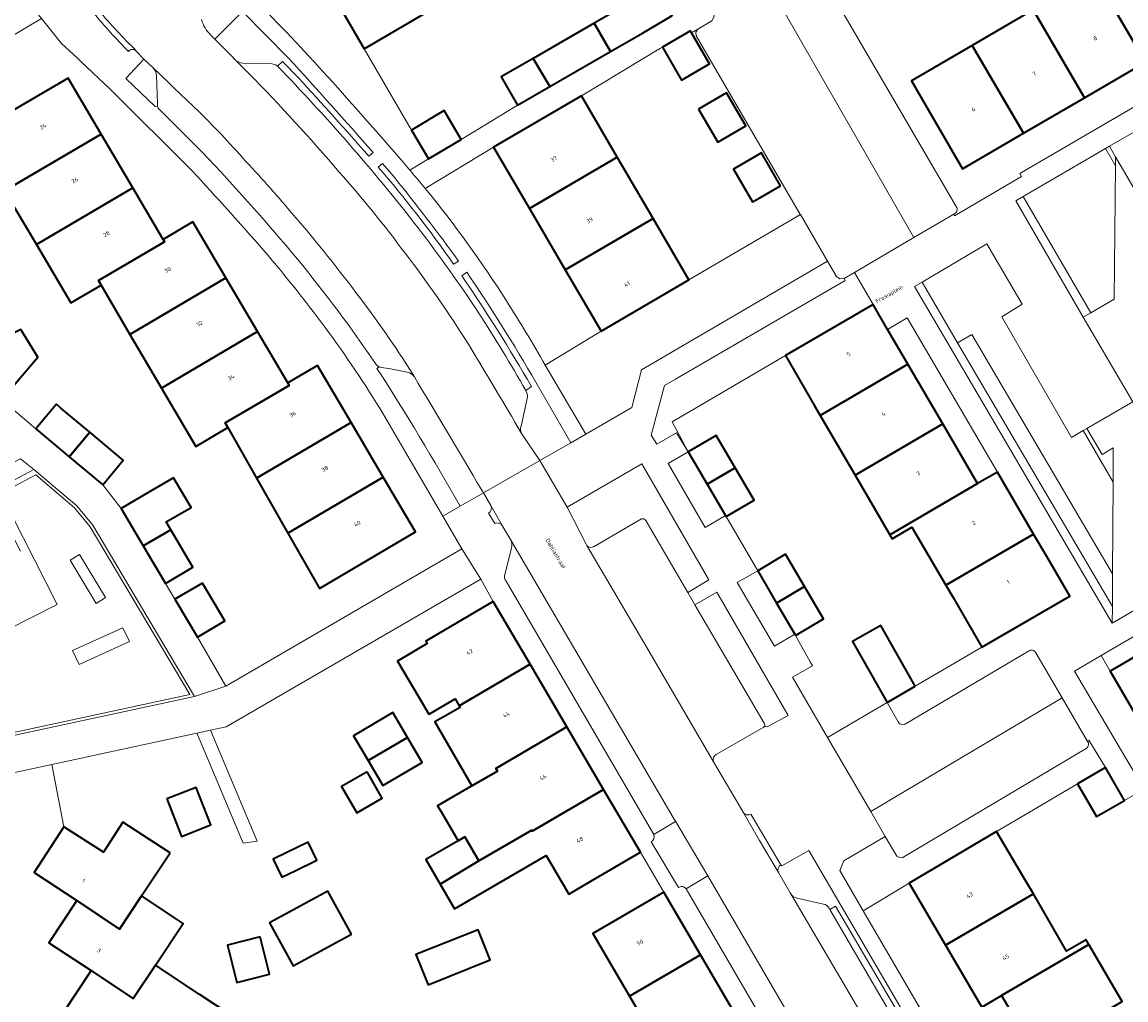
# Model space of a CAD drawing. Header units: metres. Extents: x 197700 to 204338, y 317132 to 325229.
# Tile 308 of 656: x 200586 to 200682, y 319399 to 319485. Entities that reach past the tile are written whole.
import ezdxf
from ezdxf.enums import TextEntityAlignment as Align

# ---------------------------------------------------------------- set-up
doc = ezdxf.new("R2010")
doc.units = ezdxf.units.M
for name, color, linetype, lineweight in [('B-WE-GR-BEPLANTING_CULTUUR_BODEMBEDEKKER-GV', 90, 'Continuous', 18), ('B-WE-GR-BEPLANTING_CULTUUR_HEESTERS-GV', 90, 'Continuous', 18), ('B-WE-GR-BEPLANTING_CULTUUR_VASTE PLANTENVAK-GV', 90, 'Continuous', 18), ('B-WE-IE-TERREINAFSCHEIDING_KUNSTMATIG_HEKWERK-G', 20, 'IE-TERREINAFSCHEIDING-KUNSTMATIG', 18), ('B-WE-IE-TERREINAFSCHEIDING_KUNSTMATIG_MUUR-G', 90, 'IE-TERREINAFSCHEIDING-KUNSTMATIG-DICHT', 18), ('B-WE-OG-BEBOUWING-GV', 7, 'Continuous', 35), ('B-WE-OG-BEBOUWING-T18', 10, 'Continuous', 18), ('B-WE-OG-TERREIN_CULTUURSCHEIDING-GV', 7, 'Continuous', 18), ('B-WE-OG-TERREIN_ERF-GV', 7, 'Continuous', 18), ('B-WE-OG-TOPOGRAFIE-T18', 10, 'Continuous', 18), ('B-WE-VH-VERHARDING_BETONSTRAATSTEEN-GV', 252, 'Continuous', 18), ('B-WE-VH-VERHARDING_OPEN-GV', 252, 'Continuous', 18), ('B-WE-VH-VERHARDING_SIERBESTRATING-GV', 252, 'Continuous', 18), ('B-WE-VH-VERHARDING_STRAATBAKSTEEN-GV', 252, 'Continuous', 18), ('B-WE-VH-VERHARDING_TEGEL-GV', 252, 'Continuous', 18)]:
    doc.layers.add(name, color=color, linetype=linetype, lineweight=lineweight)
doc.styles.add('NLCS-ISO-M200-T18', font='NLCS-ISO.ttf', dxfattribs={"height": 0.36})
doc.linetypes.add('IE-TERREINAFSCHEIDING-KUNSTMATIG', pattern='A,4,[82,NLCS.SHX,S=0.75,R=90,X=0,Y=0],4,-2', length=10)
doc.linetypes.add('IE-TERREINAFSCHEIDING-KUNSTMATIG-DICHT', pattern='A,8,-1,[82,NLCS.SHX,S=0.75,R=90,X=0,Y=0],-1', length=10)

msp = doc.modelspace()

# ---------------------------------------------------------------- linework, layer by layer
at = {"layer": 'B-WE-GR-BEPLANTING_CULTUUR_BODEMBEDEKKER-GV'}
for points in [[(200609.117, 319481.425), (200605.12, 319485.465), (200602.728, 319483.055), (200604.237, 319481.569), (200604.464, 319481.297), (200604.527, 319481.241)], [(200597.328, 319480.606), (200596.539, 319481.329), (200594.973, 319479.647), (200597.525, 319477.208), (200597.734, 319477.245)], [(200605.164, 319480.993), (200607.661, 319480.909)], [(200608.166, 319480.717), (200608.598, 319481.121), (200609.982, 319479.706)], [(200597.731, 319477.48), (200597.653, 319479.908)], [(200616.11, 319472.879), (200616.475, 319473.222)], [(200618.365, 319470.99), (200618.039, 319471.369), (200617.304, 319472.24), (200616.926, 319471.945)], [(200623.474, 319463.502), (200623.914, 319463.768)], [(200624.622, 319462.809), (200624.203, 319462.467)], [(200617.045, 319454.549), (200616.819, 319454.43)], [(200619.456, 319454.106), (200617.859, 319454.406), (200617.188, 319454.517)], [(200630.256, 319452.84), (200629.751, 319452.51), (200629.8, 319452.424)], [(200630.991, 319446.408), (200633.671, 319447.959), (200630.622, 319453.227)], [(200629.881, 319451.807), (200629.346, 319449.406)], [(200629.391, 319448.77), (200629.449, 319448.671), (200630.991, 319446.408)], [(200640.182, 319441.187), (200643.84, 319434.93), (200645.688, 319436.046), (200639.852, 319446.137), (200633.342, 319442.35), (200635.005, 319439.124)], [(200624.059, 319442.429), (200626.08, 319443.587), (200625.513, 319444.533)], [(200635.691, 319438.94), (200639.814, 319441.345)], [(200650.506, 319423.289), (200650.754, 319423.243), (200652.564, 319424.239), (200646.371, 319434.962), (200644.469, 319433.853), (200650.482, 319423.567)], [(200659.101, 319407.25), (200663.107, 319409.646), (200670.702, 319414.135), (200673.412, 319415.738), (200677.738, 319418.296), (200680.166, 319419.704), (200678.713, 319422.092), (200678.585, 319422.03)], [(200678.479, 319421.37), (200662.49, 319411.862), (200662.243, 319411.87), (200662.028, 319411.989), (200661.021, 319413.713), (200657.417, 319411.584), (200657.055, 319410.758), (200659.101, 319407.25)], [(200656.141, 319407.463), (200656.199, 319407.364), (200656.697, 319407.657), (200662.428, 319397.877), (200662.802, 319398.056), (200654.375, 319412.489), (200652.009, 319411.14), (200651.93, 319411.254)], [(200651.744, 319410.564), (200652.748, 319408.811), (200652.81, 319408.705)], [(200653.354, 319408.338), (200655.637, 319407.816)]]:
    msp.add_lwpolyline(points, dxfattribs=at)
for points in [[(200616.475, 319473.222, 0.004688), (200609.117, 319481.425)], [(200597.653, 319479.908, 0.158104), (200597.328, 319480.606)], [(200604.527, 319481.241, 0.195047), (200605.164, 319480.993)], [(200607.661, 319480.909, -0.154024), (200608.166, 319480.717)], [(200609.982, 319479.706, -0.005793), (200616.11, 319472.879)], [(200597.734, 319477.245, -0.106421), (200597.731, 319477.48)], [(200616.926, 319471.945, -0.024092), (200623.474, 319463.502)], [(200623.914, 319463.768, 0.014494), (200618.365, 319470.99)], [(200624.203, 319462.467, -0.018764), (200630.256, 319452.84)], [(200630.622, 319453.227, 0.018996), (200624.622, 319462.809)], [(200616.819, 319454.43, -0.014793), (200624.059, 319442.429)], [(200617.188, 319454.517, -0.054768), (200617.045, 319454.549)], [(200620.066, 319453.682, 0.195639), (200619.456, 319454.106)], [(200625.513, 319444.533, 0.003384), (200620.066, 319453.682)], [(200629.8, 319452.424, -0.176388), (200629.881, 319451.807)], [(200629.346, 319449.406, 0.199798), (200629.391, 319448.77)], [(200639.814, 319441.345, -0.326558), (200640.182, 319441.187)], [(200635.005, 319439.124, 0.069431), (200635.064, 319439.024)], [(200635.064, 319439.024, 0.408442), (200635.691, 319438.94)], [(200650.482, 319423.567, -0.300636), (200650.506, 319423.289)], [(200678.585, 319422.03, -0.497285), (200678.479, 319421.37)], [(200651.93, 319411.254, 0.39102), (200651.744, 319410.564)], [(200652.81, 319408.705, 0.189775), (200653.354, 319408.338)], [(200655.637, 319407.816, -0.239382), (200656.141, 319407.463)]]:
    msp.add_lwpolyline(points, format="xyb", dxfattribs=at)
for points in [[(200645.526, 319444.352), (200643.88, 319447.168), (200642.145, 319446.16), (200645.349, 319440.594), (200647.117, 319441.629)], [(200651.572, 319434.014), (200649.921, 319436.828), (200648.138, 319435.799), (200651.375, 319430.256), (200653.159, 319431.307)], [(200680.577, 319428.098), (200679.796, 319429.439), (200677.473, 319428.082), (200681.835, 319420.672), (200683.519, 319417.814), (200688.556, 319409.262), (200690.869, 319410.51), (200685.02, 319420.467)]]:
    msp.add_lwpolyline(points, close=True, dxfattribs=at)
at = {"layer": 'B-WE-GR-BEPLANTING_CULTUUR_HEESTERS-GV'}
for points in [[(200615.702, 319482.24), (200611.271, 319489.872), (200610.334, 319491.45), (200608.099, 319490.103), (200607.24, 319489.553), (200606.441, 319488.967), (200604.975, 319487.657), (200606.962, 319485.72), (200608.918, 319483.719), (200610.229, 319482.312)], [(200619.668, 319471.679), (200621.293, 319472.648), (200619.814, 319475.154), (200615.702, 319482.24)], [(200575.87, 319427.874), (200576.114, 319427.373), (200589.006, 319433.884), (200584.105, 319443.537), (200587.141, 319445.166), (200590.527, 319442.289), (200591.892, 319440.654), (200600.544, 319426.057), (200579.013, 319421.411), (200579.126, 319421.18), (200600.936, 319425.886), (200592.097, 319440.799), (200590.705, 319442.466), (200586.968, 319445.641), (200583.218, 319443.628), (200585.812, 319438.518)]]:
    msp.add_lwpolyline(points, dxfattribs=at)
msp.add_lwpolyline([(200610.229, 319482.312, -0.010286), (200619.668, 319471.679)], format="xyb", dxfattribs=at)
for points in [[(200681.05, 319472.829), (200680.514, 319473.749), (200680.168, 319473.547), (200681.043, 319472.047)], [(200678.235, 319458.896), (200678.884, 319459.272), (200673.006, 319469.369), (200672.358, 319468.991)], [(200631.444, 319454.715), (200634.987, 319448.719), (200638.97, 319451.022), (200639.821, 319454.297), (200655.991, 319463.757), (200653.635, 319467.803), (200643.94, 319462.134), (200636.305, 319457.678)], [(200658.332, 319462.783), (200657.431, 319462.237), (200657.541, 319462.082), (200642.766, 319453.489), (200641.823, 319452.934), (200640.653, 319448.605), (200641.155, 319447.824), (200642.871, 319448.826), (200643.88, 319447.168), (200642.895, 319449.016), (200642.486, 319449.784), (200652.328, 319455.553), (200659.95, 319459.979)], [(200680.764, 319433.721), (200667.303, 319456.653), (200664.211, 319461.922), (200663.566, 319461.539), (200666.657, 319456.274), (200680.756, 319432.253)], [(200680.82, 319444.517), (200680.836, 319447.508), (200679.866, 319446.94), (200678.544, 319449.196), (200678.232, 319449.015)]]:
    msp.add_lwpolyline(points, close=True, dxfattribs=at)
at = {"layer": 'B-WE-GR-BEPLANTING_CULTUUR_VASTE PLANTENVAK-GV'}
for points in [[(200667.303, 319456.653), (200680.764, 319433.721), (200680.779, 319436.561), (200668.554, 319457.387)], [(200592.392, 319433.982), (200593.212, 319434.493), (200590.948, 319438.245), (200590.133, 319437.736)], [(200590.341, 319429.892), (200590.916, 319428.677), (200595.29, 319430.66), (200594.704, 319431.865)]]:
    msp.add_lwpolyline(points, close=True, dxfattribs=at)
at = {"layer": 'B-WE-IE-TERREINAFSCHEIDING_KUNSTMATIG_HEKWERK-G'}
for points in [[(200619.814, 319475.154), (200615.702, 319482.24)], [(200653.635, 319467.803), (200643.94, 319462.134)], [(200631.444, 319454.715), (200636.305, 319457.678)], [(200652.328, 319455.553), (200642.486, 319449.784), (200642.895, 319449.016)], [(200642.895, 319449.016), (200643.88, 319447.168)], [(200669.422, 319430.173), (200663.626, 319426.776)], [(200677.738, 319418.296), (200673.412, 319415.738)], [(200663.107, 319409.646), (200659.101, 319407.25)]]:
    msp.add_lwpolyline(points, dxfattribs=at)
at = {"layer": 'B-WE-IE-TERREINAFSCHEIDING_KUNSTMATIG_MUUR-G'}
for points in [[(200592.392, 319433.982), (200590.133, 319437.736), (200590.948, 319438.245), (200593.212, 319434.493)], [(200590.341, 319429.892), (200594.704, 319431.865), (200595.29, 319430.66), (200590.916, 319428.677)]]:
    msp.add_lwpolyline(points, close=True, dxfattribs=at)
at = {"layer": 'B-WE-OG-BEBOUWING-GV'}
for points in [[(200616.561, 319492.958), (200611.271, 319489.872), (200615.702, 319482.24), (200621.007, 319485.337)], [(200679.186, 319488.696), (200683.634, 319481.057), (200688.935, 319484.144), (200684.487, 319491.783)], [(200678.334, 319477.97), (200683.634, 319481.057), (200679.186, 319488.696), (200673.885, 319485.609)], [(200638.469, 319486.036), (200635.708, 319484.448), (200637.134, 319482.005), (200639.897, 319483.603), (200642.455, 319485.091), (200641.076, 319487.552)], [(200673.885, 319485.609), (200668.585, 319482.522), (200673.034, 319474.883), (200678.334, 319477.97)], [(200631.834, 319478.938), (200637.134, 319482.005), (200635.708, 319484.448), (200630.4, 319481.395)], [(200644.175, 319483.616), (200644.069, 319483.798), (200641.632, 319482.379), (200643.3, 319479.514), (200645.737, 319480.933)], [(200668.585, 319482.522), (200663.286, 319479.436), (200667.734, 319471.797), (200673.034, 319474.883)], [(200629.037, 319477.32), (200631.834, 319478.938), (200630.4, 319481.395), (200627.614, 319479.793)], [(200592.826, 319474.799), (200589.954, 319479.68), (200581.559, 319474.761), (200584.442, 319469.879)], [(200630.094, 319475.509), (200626.964, 319473.682), (200630.078, 319468.347), (200637.712, 319472.803), (200634.598, 319478.138)], [(200644.779, 319476.974), (200646.445, 319474.117), (200648.881, 319475.537), (200647.216, 319478.394)], [(200621.293, 319472.648), (200624.144, 319474.33), (200622.649, 319476.864), (200619.814, 319475.154)], [(200587.201, 319465.206), (200595.579, 319470.121), (200592.826, 319474.799), (200584.442, 319469.879)], [(200640.826, 319467.469), (200637.712, 319472.803), (200630.078, 319468.347), (200633.192, 319463.012)], [(200651.909, 319470.318), (200650.257, 319473.18), (200647.815, 319471.77), (200649.467, 319468.908), (200650.107, 319469.278)], [(200595.579, 319470.121), (200587.201, 319465.206), (200590.206, 319460.116), (200592.83, 319461.654), (200592.589, 319462.064), (200598.33, 319465.445), (200598.214, 319465.642)], [(200603.673, 319462.298), (200600.798, 319467.17), (200598.214, 319465.642), (200598.33, 319465.445), (200592.589, 319462.064), (200592.83, 319461.654), (200595.338, 319457.38)], [(200633.192, 319463.012), (200636.305, 319457.678), (200643.94, 319462.134), (200640.826, 319467.469)], [(200606.43, 319457.625), (200603.673, 319462.298), (200595.338, 319457.38), (200598.084, 319452.7)], [(200661.213, 319457.814), (200659.95, 319459.979), (200652.328, 319455.553), (200654.838, 319451.229), (200655.356, 319450.341), (200662.978, 319454.787)], [(200581.282, 319454.126), (200584.184, 319451.685), (200585.974, 319453.812), (200587.334, 319455.412), (200585.84, 319457.81), (200584.574, 319457.163), (200582.967, 319456.342), (200583.072, 319456.253)], [(200603.853, 319449.282), (200603.627, 319449.679), (200609.188, 319452.953), (200609.064, 319453.162), (200606.43, 319457.625), (200598.084, 319452.7), (200601.06, 319447.628)], [(200603.627, 319449.679), (200603.853, 319449.282), (200606.351, 319444.887), (200614.56, 319449.72), (200611.638, 319454.681), (200609.064, 319453.162), (200609.188, 319452.953)], [(200658.384, 319445.15), (200666.007, 319449.595), (200662.978, 319454.787), (200655.356, 319450.341)], [(200590.06, 319446.74), (200591.845, 319448.872), (200589.337, 319450.973), (200588.94, 319451.305), (200587.155, 319449.174)], [(200609.078, 319440.088), (200617.361, 319444.965), (200614.56, 319449.72), (200606.351, 319444.887)], [(200592.965, 319444.307), (200594.75, 319446.438), (200591.845, 319448.872), (200590.06, 319446.74)], [(200666.007, 319449.595), (200658.384, 319445.15), (200661.413, 319439.957), (200669.035, 319444.404)], [(200643.88, 319447.168), (200645.526, 319444.352), (200647.961, 319445.774), (200646.315, 319448.591)], [(200594.578, 319442.241), (200596.498, 319438.979), (200598.894, 319440.39), (200598.496, 319441.065), (200600.65, 319442.328), (200599.127, 319444.915), (200596.973, 319443.652)], [(200617.361, 319444.965), (200609.078, 319440.088), (200611.805, 319435.289), (200620.161, 319440.21)], [(200647.961, 319445.774), (200645.526, 319444.352), (200647.117, 319441.629), (200647.171, 319441.536), (200649.606, 319442.958)], [(200673.916, 319440.002), (200670.776, 319445.391), (200669.035, 319444.404), (200661.413, 319439.957), (200661.613, 319439.614), (200663.328, 319440.621), (200666.286, 319435.557)], [(200596.498, 319438.979), (200598.419, 319435.717), (200600.815, 319437.128), (200598.894, 319440.39)], [(200669.422, 319430.173), (200677.055, 319434.614), (200675.052, 319438.052), (200673.916, 319440.002), (200666.286, 319435.557), (200666.907, 319434.494)], [(200654.004, 319435.441), (200652.354, 319438.255), (200649.921, 319436.828), (200651.572, 319434.014)], [(200599.25, 319434.341), (200601.207, 319431.036), (200603.599, 319432.453), (200601.643, 319435.757)], [(200653.222, 319431.2), (200655.654, 319432.627), (200654.004, 319435.441), (200651.572, 319434.014), (200653.159, 319431.307)], [(200623.968, 319425.078), (200630.125, 319428.695), (200626.926, 319434.143), (200621.062, 319430.699), (200621.189, 319430.484), (200618.602, 319428.965), (200620.446, 319425.814), (200621.313, 319424.348), (200621.428, 319424.414), (200623.62, 319425.681)], [(200663.626, 319426.776), (200660.616, 319432.072), (200658.164, 319430.68), (200661.189, 319425.354)], [(200689.341, 319422.983), (200690.353, 319423.572), (200685.91, 319431.203), (200680.577, 319428.098), (200685.02, 319420.467)], [(200633.325, 319423.247), (200630.125, 319428.695), (200623.968, 319425.078), (200624.05, 319424.936), (200621.858, 319423.67), (200625.076, 319418.1), (200627.306, 319419.388), (200627.164, 319419.629)], [(200616.058, 319420.306), (200619.463, 319422.313), (200618.185, 319424.481), (200614.78, 319422.474)], [(200627.164, 319419.629), (200627.306, 319419.388), (200625.076, 319418.1), (200622.086, 319416.373), (200622.415, 319415.807), (200623.866, 319413.316), (200624.466, 319413.666), (200625.682, 319411.578), (200630.272, 319414.253), (200630.326, 319414.159), (200636.525, 319417.799), (200633.325, 319423.247)], [(200619.463, 319422.313), (200616.058, 319420.306), (200617.337, 319418.138), (200620.741, 319420.145)], [(200615.961, 319419.319), (200613.745, 319418.045), (200615.06, 319415.757), (200617.276, 319417.031)], [(200677.738, 319418.296), (200679.394, 319415.442), (200681.821, 319416.849), (200680.166, 319419.704)], [(200598.536, 319416.967), (200599.806, 319413.713), (200602.358, 319414.709), (200601.088, 319417.963)], [(200630.272, 319414.253), (200625.682, 319411.578), (200622.32, 319409.55), (200623.566, 319407.41), (200631.541, 319412.056), (200633.487, 319408.689), (200635.413, 319409.82), (200639.724, 319412.352), (200636.525, 319417.799), (200630.326, 319414.159)], [(200598.837, 319412.273), (200598.69, 319412.368), (200594.706, 319414.939), (200593.024, 319412.335), (200589.579, 319414.559), (200587.014, 319410.585), (200590.708, 319408.135), (200594.426, 319405.656), (200596.352, 319408.545)], [(200673.892, 319408.716), (200673.246, 319409.831), (200670.702, 319414.135), (200663.107, 319409.646), (200666.259, 319404.254)], [(200609.75, 319410.745), (200611.595, 319411.639), (200610.831, 319413.217), (200608.985, 319412.323), (200607.789, 319411.743), (200608.554, 319410.166)], [(200622.32, 319409.55), (200625.682, 319411.578), (200624.466, 319413.666), (200623.866, 319413.316), (200621.073, 319411.69)], [(200591.965, 319402.039), (200595.62, 319399.603), (200597.568, 319402.525), (200599.972, 319406.131), (200596.352, 319408.545), (200594.426, 319405.656), (200590.708, 319408.135), (200588.277, 319404.463)], [(200614.589, 319405.201), (200612.55, 319408.951), (200607.48, 319406.194), (200609.518, 319402.444)], [(200644.943, 319403.413), (200641.754, 319408.871), (200637.394, 319406.324), (200635.574, 319405.261), (200638.769, 319399.806)], [(200666.259, 319404.254), (200669.41, 319398.863), (200671.128, 319399.868), (200678.713, 319404.301), (200678.471, 319404.713), (200676.788, 319403.724), (200673.892, 319408.716)], [(200620.634, 319402.374), (200621.263, 319400.803), (200626.662, 319402.964), (200625.609, 319405.594), (200620.21, 319403.433)], [(200606.667, 319404.979), (200603.806, 319404.263), (200604.619, 319401.013), (200607.479, 319401.728)], [(200678.713, 319404.301), (200671.128, 319399.868), (200674.034, 319394.912), (200681.617, 319399.358)], [(200638.769, 319399.806), (200641.963, 319394.352), (200648.131, 319397.956), (200644.943, 319403.413)], [(200597.568, 319402.525), (200595.62, 319399.603), (200591.965, 319402.039), (200589.54, 319398.362), (200593.23, 319395.94), (200597.021, 319393.452), (200598.932, 319396.363), (200601.645, 319394.554), (200604.07, 319398.191), (200601.356, 319400)]]:
    msp.add_lwpolyline(points, close=True, dxfattribs=at)
at = {"layer": 'B-WE-OG-TERREIN_CULTUURSCHEIDING-GV'}
for points in [[(200678.884, 319459.272), (200680.933, 319460.457), (200681.043, 319472.047), (200680.168, 319473.547), (200673.006, 319469.369)], [(200667.303, 319456.653), (200668.554, 319457.387), (200680.779, 319436.561), (200680.82, 319444.517), (200678.232, 319449.015), (200677.217, 319448.426), (200671.143, 319458.907), (200672.928, 319460.017), (200669.853, 319465.271), (200664.211, 319461.922)], [(200579.013, 319421.411), (200600.544, 319426.057), (200591.892, 319440.654), (200590.527, 319442.289), (200587.141, 319445.166), (200584.105, 319443.537), (200589.006, 319433.884), (200576.114, 319427.373)], [(200592.392, 319433.982), (200590.133, 319437.736), (200590.948, 319438.245), (200593.212, 319434.493)], [(200590.341, 319429.892), (200594.704, 319431.865), (200595.29, 319430.66), (200590.916, 319428.677)]]:
    msp.add_lwpolyline(points, close=True, dxfattribs=at)
at = {"layer": 'B-WE-OG-TERREIN_ERF-GV'}
for points in [[(200666.988, 319467.84), (200667.049, 319467.708), (200672.858, 319471.133), (200672.725, 319471.376), (200690.929, 319481.981), (200684.395, 319493.202), (200683.84, 319492.879), (200682.64, 319494.951), (200679.316, 319500.543), (200676.446, 319498.902), (200675.046, 319501.35), (200673.513, 319500.491), (200669.192, 319507.87), (200669.144, 319507.952), (200666.452, 319512.549), (200660.586, 319522.016), (200660.469, 319521.94), (200639.127, 319509.557), (200649.705, 319491.263), (200654.64, 319494.145), (200655.257, 319493.089), (200658.131, 319494.766), (200659.556, 319492.333), (200656.623, 319490.621)], [(200656.623, 319490.621), (200657.723, 319488.951), (200655.603, 319487.487), (200655.95, 319487.499), (200656.231, 319487.293), (200667.183, 319468.507)], [(200621.007, 319485.337), (200615.702, 319482.24), (200619.814, 319475.154), (200622.649, 319476.864), (200624.144, 319474.33), (200626.71, 319475.898), (200629.037, 319477.32), (200627.614, 319479.793), (200630.4, 319481.395), (200635.708, 319484.448), (200638.469, 319486.036)], [(200600.762, 319471.595), (200593.636, 319478.676), (200591.08, 319481.137), (200590.76, 319481.456), (200589.395, 319482.694), (200587.635, 319484.866), (200582.608, 319481.884)], [(200633.192, 319463.012), (200630.078, 319468.347), (200626.964, 319473.682), (200621.012, 319470.085)], [(200562.271, 319470.183), (200569.575, 319463.976), (200571.368, 319466.101), (200574.27, 319463.653), (200577.171, 319461.206), (200575.379, 319459.081), (200577.021, 319457.706), (200578.223, 319459.584), (200581.095, 319461.485), (200584.574, 319457.163), (200585.84, 319457.81), (200587.334, 319455.412), (200585.974, 319453.812), (200584.184, 319451.685), (200587.155, 319449.174), (200588.94, 319451.305), (200589.337, 319450.973), (200591.845, 319448.872), (200594.75, 319446.438)], [(200631.444, 319454.715), (200636.305, 319457.678), (200633.192, 319463.012)], [(200594.75, 319446.438), (200592.965, 319444.307), (200594.578, 319442.241), (200596.973, 319443.652), (200599.127, 319444.915), (200600.65, 319442.328), (200598.496, 319441.065), (200598.894, 319440.39), (200600.815, 319437.128), (200598.419, 319435.717), (200599.25, 319434.341), (200601.643, 319435.757), (200603.599, 319432.453), (200601.207, 319431.036), (200603.67, 319426.775), (200624.197, 319438.74), (200622.552, 319441.565), (200617.683, 319449.933)], [(200710.438, 319447.344), (200679.796, 319429.439), (200680.577, 319428.098), (200685.91, 319431.203)], [(200641.963, 319394.352), (200638.769, 319399.806), (200635.574, 319405.261), (200637.394, 319406.324), (200641.754, 319408.871), (200639.724, 319412.352), (200635.413, 319409.82), (200633.487, 319408.689), (200631.541, 319412.056), (200623.566, 319407.41), (200622.32, 319409.55), (200621.073, 319411.69), (200623.866, 319413.316), (200622.415, 319415.807), (200622.086, 319416.373), (200625.076, 319418.1), (200621.858, 319423.67), (200624.05, 319424.936), (200623.968, 319425.078), (200623.62, 319425.681), (200621.428, 319424.414), (200621.313, 319424.348), (200620.446, 319425.814), (200618.602, 319428.965), (200621.189, 319430.484), (200621.062, 319430.699), (200626.926, 319434.143), (200625.847, 319436.094), (200603.701, 319423.257), (200602.337, 319422.961), (200606.411, 319413.291), (200605.188, 319413.121), (200601.909, 319420.929), (200601.162, 319422.706), (200588.556, 319419.973), (200589.579, 319414.559), (200593.024, 319412.335), (200594.706, 319414.939), (200598.69, 319412.368), (200598.837, 319412.273), (200596.352, 319408.545), (200599.972, 319406.131), (200597.568, 319402.525), (200601.356, 319400), (200604.07, 319398.191)], [(200683.519, 319417.814), (200681.821, 319416.849), (200679.394, 319415.442), (200677.738, 319418.296), (200673.412, 319415.738), (200670.702, 319414.135), (200673.246, 319409.831), (200673.892, 319408.716), (200676.788, 319403.724), (200678.471, 319404.713), (200678.713, 319404.301), (200681.617, 319399.358)]]:
    msp.add_lwpolyline(points, dxfattribs=at)
for points in [[(200683.634, 319481.057), (200678.334, 319477.97), (200673.034, 319474.883), (200667.734, 319471.797), (200663.286, 319479.436), (200668.585, 319482.522), (200673.885, 319485.609), (200679.186, 319488.696), (200684.487, 319491.783), (200688.935, 319484.144)], [(200640.826, 319467.469), (200643.94, 319462.134), (200653.635, 319467.803), (200653.591, 319467.878), (200644.579, 319483.357), (200644.537, 319483.678), (200644.723, 319483.945), (200644.175, 319483.616), (200645.737, 319480.933), (200643.3, 319479.514), (200641.632, 319482.379), (200641.471, 319482.285), (200634.598, 319478.138), (200637.712, 319472.803)], [(200603.673, 319462.298), (200606.43, 319457.625), (200609.064, 319453.162), (200611.638, 319454.681), (200614.56, 319449.72), (200617.361, 319444.965), (200620.161, 319440.21), (200611.805, 319435.289), (200609.078, 319440.088), (200606.351, 319444.887), (200603.853, 319449.282), (200601.06, 319447.628), (200598.084, 319452.7), (200595.338, 319457.38), (200592.83, 319461.654), (200590.206, 319460.116), (200587.201, 319465.206), (200584.442, 319469.879), (200581.559, 319474.761), (200589.954, 319479.68), (200592.826, 319474.799), (200595.579, 319470.121), (200598.214, 319465.642), (200600.798, 319467.17)], [(200648.881, 319475.537), (200646.445, 319474.117), (200644.779, 319476.974), (200647.216, 319478.394)], [(200650.257, 319473.18), (200651.909, 319470.318), (200650.107, 319469.278), (200649.467, 319468.908), (200647.815, 319471.77)], [(200661.213, 319457.814), (200662.978, 319454.787), (200666.007, 319449.595), (200669.035, 319444.404), (200670.776, 319445.391), (200662.906, 319458.816)], [(200661.189, 319425.354), (200658.164, 319430.68), (200660.616, 319432.072), (200663.626, 319426.776), (200669.422, 319430.173), (200666.907, 319434.494), (200666.286, 319435.557), (200663.328, 319440.621), (200661.613, 319439.614), (200661.413, 319439.957), (200658.384, 319445.15), (200655.356, 319450.341), (200654.838, 319451.229), (200652.328, 319455.553), (200642.486, 319449.784), (200642.895, 319449.016), (200643.88, 319447.168), (200646.315, 319448.591), (200647.961, 319445.774), (200649.606, 319442.958), (200647.171, 319441.536), (200649.921, 319436.828), (200652.354, 319438.255), (200654.004, 319435.441), (200655.654, 319432.627), (200653.222, 319431.2), (200654.489, 319428.885), (200654.683, 319428.565), (200652.937, 319427.553), (200655.997, 319422.314)], [(200619.463, 319422.313), (200620.741, 319420.145), (200617.337, 319418.138), (200616.058, 319420.306), (200614.78, 319422.474), (200618.185, 319424.481)], [(200615.961, 319419.319), (200617.276, 319417.031), (200615.06, 319415.757), (200613.745, 319418.045)], [(200598.536, 319416.967), (200601.088, 319417.963), (200602.358, 319414.709), (200599.806, 319413.713)], [(200609.75, 319410.745), (200608.554, 319410.166), (200607.789, 319411.743), (200608.985, 319412.323), (200610.831, 319413.217), (200611.595, 319411.639)], [(200676.941, 319389.956), (200674.034, 319394.912), (200671.128, 319399.868), (200669.41, 319398.863), (200666.259, 319404.254), (200663.107, 319409.646), (200659.101, 319407.25), (200677.48, 319375.727), (200677.771, 319375.898), (200681.549, 319378.117), (200678.385, 319383.535), (200675.222, 319388.953)], [(200614.589, 319405.201), (200609.518, 319402.444), (200607.48, 319406.194), (200612.55, 319408.951)], [(200621.263, 319400.803), (200620.634, 319402.374), (200620.21, 319403.433), (200625.609, 319405.594), (200626.662, 319402.964)], [(200606.667, 319404.979), (200607.479, 319401.728), (200604.619, 319401.013), (200603.806, 319404.263)]]:
    msp.add_lwpolyline(points, close=True, dxfattribs=at)
for points in [[(200606.977, 319464.669, 0.007077), (200600.762, 319471.595)], [(200621.012, 319470.085, -0.030308), (200628.074, 319460.301)], [(200667.183, 319468.507, -0.472631), (200666.988, 319467.84)], [(200612.634, 319457.539, 0.020574), (200606.977, 319464.669)], [(200628.074, 319460.301, -0.014246), (200631.444, 319454.715)], [(200617.683, 319449.933, 0.022998), (200612.634, 319457.539)]]:
    msp.add_lwpolyline(points, format="xyb", dxfattribs=at)
at = {"layer": 'B-WE-VH-VERHARDING_BETONSTRAATSTEEN-GV'}
for points in [[(200657.431, 319462.237), (200658.332, 319462.783), (200663.507, 319465.806), (200652.197, 319485.502), (200651.899, 319485.477), (200651.636, 319485.63), (200645.88, 319495.407), (200643.834, 319498.976), (200643.3, 319499.881), (200640.323, 319504.88), (200639.48, 319506.348), (200634.627, 319503.565)], [(200636.649, 319501.522), (200639.958, 319495.958), (200645.122, 319487.234), (200645.383, 319486.794), (200646.182, 319485.443), (200646.103, 319484.971), (200645.926, 319484.667), (200644.723, 319483.945), (200644.537, 319483.678), (200644.579, 319483.357), (200653.591, 319467.878), (200653.635, 319467.803), (200655.991, 319463.757), (200656.767, 319462.423), (200657.066, 319462.212), (200657.431, 319462.237)], [(200605.682, 319480.086), (200604.527, 319481.241), (200604.464, 319481.297), (200604.237, 319481.569), (200602.728, 319483.055), (200602.427, 319483.351), (200602.352, 319483.435)], [(200595.463, 319482.48), (200595.729, 319482.216), (200595.885, 319482.022), (200596.539, 319481.329), (200597.328, 319480.606)], [(200595.885, 319482.022), (200595.729, 319482.216), (200595.463, 319482.48)], [(200599.195, 319478.81), (200601.371, 319476.712), (200603.273, 319474.799), (200604.085, 319473.902)], [(200682.431, 319470.456), (200681.05, 319472.829), (200681.043, 319472.047), (200680.933, 319460.457), (200678.884, 319459.272), (200678.235, 319458.896), (200682.535, 319451.511), (200678.544, 319449.196), (200679.866, 319446.94), (200680.836, 319447.508), (200680.82, 319444.517), (200680.779, 319436.561), (200680.764, 319433.721), (200680.756, 319432.253), (200682.204, 319433.109)], [(200619.266, 319454.967), (200620.066, 319453.682)], [(200625.513, 319444.533), (200626.08, 319443.587), (200630.991, 319446.408), (200629.449, 319448.671), (200629.391, 319448.77)], [(200635.005, 319439.124), (200633.342, 319442.35), (200630.991, 319446.408), (200626.08, 319443.587), (200626.717, 319442.494), (200627.25, 319441.571), (200627.703, 319440.757), (200628.425, 319439.531), (200642.77, 319415.022), (200642.78, 319415.028), (200645.573, 319410.288), (200657.505, 319389.814), (200659.537, 319386.352), (200664.112, 319378.58), (200667.139, 319373.321), (200669.557, 319369.176), (200669.622, 319369.064), (200669.666, 319368.98), (200674.362, 319371.797), (200674.277, 319371.946), (200673.622, 319373.092), (200673.473, 319373.347), (200662.385, 319392.382), (200652.81, 319408.705)], [(200627.703, 319440.757), (200627.25, 319441.571), (200626.717, 319442.494)], [(200626.522, 319441.824), (200627.071, 319440.921)], [(200652.81, 319408.705), (200652.748, 319408.811), (200651.744, 319410.564), (200650.08, 319413.363), (200648.646, 319415.823), (200648.34, 319416.363), (200646.09, 319420.212), (200640.482, 319429.804), (200635.064, 319439.024)], [(200648.646, 319415.823), (200650.08, 319413.363), (200651.744, 319410.564)], [(200651.93, 319411.254), (200649.322, 319415.661)], [(200643.69, 319409.153), (200643.792, 319409.215), (200645.573, 319410.288), (200642.78, 319415.028), (200642.77, 319415.022), (200640.89, 319413.867)], [(200640.673, 319413.232), (200643.025, 319409.255)]]:
    msp.add_lwpolyline(points, dxfattribs=at)
for points in [[(200592.148, 319485.38, 0.021766), (200595.205, 319482.007)], [(200592.245, 319486.003, 0.018579), (200595.463, 319482.48)], [(200595.463, 319482.48, -0.018579), (200592.245, 319486.003)], [(200601.867, 319484.048, -0.063995), (200601.567, 319484.772)], [(200602.352, 319483.435, -0.070924), (200601.867, 319484.048)], [(200595.205, 319482.007, -0.454451), (200595.885, 319482.022)], [(200597.328, 319480.606, -0.003585), (200599.195, 319478.81)], [(200613.541, 319471.507, 0.015813), (200605.682, 319480.086)], [(200604.085, 319473.902, 0.004155), (200606.239, 319471.561)], [(200606.239, 319471.561, -0.0056), (200608.838, 319468.613)], [(200619.27, 319464.438, 0.021404), (200613.541, 319471.507)], [(200608.838, 319468.613, -0.017273), (200614.68, 319461.43)], [(200624.764, 319456.524, 0.025511), (200619.27, 319464.438)], [(200614.68, 319461.43, -0.019818), (200619.266, 319454.967)], [(200629.391, 319448.77, 0.002678), (200624.764, 319456.524)], [(200620.066, 319453.682, -0.003384), (200625.513, 319444.533)], [(200626.717, 319442.494, -0.36595), (200626.522, 319441.824)], [(200627.071, 319440.921, -0.411597), (200627.703, 319440.757)], [(200635.064, 319439.024, -0.069431), (200635.005, 319439.124)], [(200649.322, 319415.661, -0.41586), (200648.646, 319415.823)], [(200640.89, 319413.867, -0.357204), (200640.673, 319413.232)], [(200651.744, 319410.564, -0.39102), (200651.93, 319411.254)], [(200643.025, 319409.255, -0.42988), (200643.69, 319409.153)]]:
    msp.add_lwpolyline(points, format="xyb", dxfattribs=at)
msp.add_lwpolyline([(200682.431, 319470.456), (200685.588, 319465.036), (200688.655, 319466.822), (200683.599, 319475.522), (200680.514, 319473.749), (200681.05, 319472.829)], close=True, dxfattribs=at)
at = {"layer": 'B-WE-VH-VERHARDING_OPEN-GV'}
for points in [[(200620.775, 319470.373), (200621.012, 319470.085), (200626.964, 319473.682), (200630.094, 319475.509), (200634.598, 319478.138), (200641.471, 319482.285), (200641.632, 319482.379), (200644.069, 319483.798), (200644.175, 319483.616), (200644.723, 319483.945), (200645.926, 319484.667), (200646.103, 319484.971), (200646.182, 319485.443), (200645.383, 319486.794), (200642.455, 319485.091), (200639.897, 319483.603), (200637.134, 319482.005)], [(200637.134, 319482.005), (200631.834, 319478.938), (200629.037, 319477.32), (200626.71, 319475.898), (200624.144, 319474.33), (200621.293, 319472.648), (200619.668, 319471.679)]]:
    msp.add_lwpolyline(points, dxfattribs=at)
msp.add_lwpolyline([(200619.668, 319471.679, -0.001337), (200620.775, 319470.373)], format="xyb", dxfattribs=at)
msp.add_lwpolyline([(200602.337, 319422.961), (200601.162, 319422.706), (200601.909, 319420.929), (200605.188, 319413.121), (200606.411, 319413.291)], close=True, dxfattribs=at)
at = {"layer": 'B-WE-VH-VERHARDING_SIERBESTRATING-GV'}
for points in [[(200568.257, 319415.602), (200588.556, 319419.973), (200601.162, 319422.706), (200602.337, 319422.961), (200603.701, 319423.257), (200625.847, 319436.094), (200624.197, 319438.74), (200603.67, 319426.775), (200600.936, 319425.886), (200579.126, 319421.18), (200579.013, 319421.411), (200576.114, 319427.373), (200575.87, 319427.874), (200573.981, 319431.592)], [(200585.666, 319386.806), (200593.293, 319389.186), (200593.878, 319390.221), (200590.8, 319392.247), (200593.23, 319395.94), (200589.54, 319398.362), (200591.965, 319402.039), (200588.277, 319404.463), (200590.708, 319408.135), (200587.014, 319410.585), (200589.579, 319414.559), (200588.556, 319419.973), (200568.257, 319415.602)]]:
    msp.add_lwpolyline(points, dxfattribs=at)
at = {"layer": 'B-WE-VH-VERHARDING_STRAATBAKSTEEN-GV'}
for points in [[(200599.195, 319478.81, 0.003585), (200597.328, 319480.606)], [(200597.328, 319480.606, -0.158104), (200597.653, 319479.908)], [(200605.164, 319480.993, -0.195047), (200604.527, 319481.241)], [(200608.166, 319480.717, 0.154024), (200607.661, 319480.909)], [(200614.298, 319474.048, 0.01354), (200608.166, 319480.717)], [(200605.682, 319480.086, -0.015813), (200613.541, 319471.507)], [(200597.731, 319477.48, 0.106421), (200597.734, 319477.245)], [(200597.734, 319477.245, 0.163346), (200597.926, 319476.928)], [(200606.239, 319471.561, -0.004155), (200604.085, 319473.902)], [(200620.366, 319466.683, 0.01555), (200614.298, 319474.048)], [(200601.644, 319473.216, -0.016106), (200609.916, 319463.915)], [(200608.838, 319468.613, 0.0056), (200606.239, 319471.561)], [(200613.541, 319471.507, -0.021404), (200619.27, 319464.438)], [(200614.68, 319461.43, 0.017273), (200608.838, 319468.613)], [(200625.667, 319459.245, 0.017347), (200620.366, 319466.683)], [(200619.27, 319464.438, -0.025511), (200624.764, 319456.524)], [(200609.916, 319463.915, -0.021481), (200616.689, 319454.854)], [(200619.266, 319454.967, 0.019818), (200614.68, 319461.43)], [(200629.751, 319452.51, 0.014872), (200625.667, 319459.245)], [(200624.764, 319456.524, -0.002678), (200629.391, 319448.77)], [(200616.689, 319454.854, 0.192273), (200617.045, 319454.549)], [(200617.045, 319454.549, 0.054768), (200617.188, 319454.517)], [(200619.456, 319454.106, -0.195639), (200620.066, 319453.682)], [(200629.881, 319451.807, 0.176388), (200629.8, 319452.424)], [(200629.391, 319448.77, -0.199798), (200629.346, 319449.406)], [(200640.182, 319441.187, 0.326558), (200639.814, 319441.345)], [(200628.425, 319439.531, -0.191294), (200628.526, 319438.776)], [(200635.691, 319438.94, -0.408442), (200635.064, 319439.024)], [(200627.927, 319436.497, 0.270659), (200628.061, 319435.92)], [(200650.393, 319423.181, 0.158392), (200650.506, 319423.289)], [(200650.506, 319423.289, 0.300636), (200650.482, 319423.567)], [(200646.09, 319420.212, -0.377286), (200646.299, 319420.835)], [(200653.354, 319408.338, -0.189775), (200652.81, 319408.705)], [(200656.141, 319407.463, 0.239382), (200655.637, 319407.816)]]:
    msp.add_lwpolyline(points, format="xyb", dxfattribs=at)
for points in [[(200604.527, 319481.241), (200605.682, 319480.086)], [(200607.661, 319480.909), (200605.164, 319480.993)], [(200597.653, 319479.908), (200597.731, 319477.48)], [(200604.085, 319473.902), (200603.273, 319474.799), (200601.371, 319476.712), (200599.195, 319478.81)], [(200597.926, 319476.928), (200601.644, 319473.216)], [(200617.188, 319454.517), (200617.859, 319454.406), (200619.456, 319454.106)], [(200620.066, 319453.682), (200619.266, 319454.967)], [(200629.8, 319452.424), (200629.751, 319452.51)], [(200629.346, 319449.406), (200629.881, 319451.807)], [(200639.814, 319441.345), (200635.691, 319438.94)], [(200650.482, 319423.567), (200644.469, 319433.853), (200643.84, 319434.93), (200640.182, 319441.187)], [(200640.89, 319413.867), (200642.77, 319415.022), (200628.425, 319439.531)], [(200628.526, 319438.776), (200627.927, 319436.497)], [(200635.064, 319439.024), (200640.482, 319429.804), (200646.09, 319420.212)], [(200628.061, 319435.92), (200640.89, 319413.867)], [(200646.299, 319420.835), (200650.393, 319423.181)], [(200652.81, 319408.705), (200662.385, 319392.382), (200673.473, 319373.347)], [(200655.637, 319407.816), (200653.354, 319408.338)], [(200674.024, 319376.766), (200674.007, 319376.806), (200673.989, 319376.845), (200656.199, 319407.364), (200656.141, 319407.463)]]:
    msp.add_lwpolyline(points, dxfattribs=at)
msp.add_lwpolyline([(200643.69, 319409.153), (200655.616, 319388.698), (200655.988, 319388.918), (200657.505, 319389.814), (200645.573, 319410.288), (200643.792, 319409.215)], close=True, dxfattribs=at)
at = {"layer": 'B-WE-VH-VERHARDING_TEGEL-GV'}
for points in [[(200556.717, 319535.169), (200557.718, 319533.519), (200567.373, 319517.178), (200571.913, 319509.483), (200572.893, 319507.824), (200578.995, 319497.517), (200583.747, 319489.872), (200586.015, 319486.866), (200586.022, 319486.858), (200587.635, 319484.866), (200589.395, 319482.694), (200590.76, 319481.456), (200591.08, 319481.137), (200593.636, 319478.676), (200600.762, 319471.595)], [(200610.229, 319482.312), (200608.918, 319483.719), (200606.962, 319485.72), (200604.975, 319487.657), (200603.541, 319488.885), (200603.169, 319488.668)], [(200667.183, 319468.507), (200656.231, 319487.293), (200655.95, 319487.499), (200655.603, 319487.487), (200652.202, 319485.502), (200652.197, 319485.502)], [(200582.608, 319481.884), (200587.635, 319484.866), (200586.022, 319486.858), (200581.606, 319484.227), (200574.429, 319480.02)], [(200602.352, 319483.435), (200602.427, 319483.351), (200602.728, 319483.055), (200605.12, 319485.465), (200609.117, 319481.425)], [(200652.197, 319485.502), (200663.507, 319465.806), (200666.988, 319467.84)], [(200597.734, 319477.245), (200597.525, 319477.208), (200594.973, 319479.647), (200596.539, 319481.329), (200595.885, 319482.022)], [(200690.929, 319481.981), (200672.725, 319471.376), (200672.858, 319471.133), (200667.049, 319467.708), (200666.988, 319467.84), (200663.507, 319465.806), (200658.332, 319462.783), (200659.95, 319459.979), (200661.213, 319457.814), (200662.906, 319458.816), (200670.776, 319445.391), (200673.916, 319440.002), (200675.052, 319438.052), (200677.055, 319434.614), (200669.422, 319430.173), (200663.626, 319426.776), (200661.189, 319425.354), (200662.123, 319423.676)], [(200609.982, 319479.706), (200608.598, 319481.121), (200608.166, 319480.717)], [(200601.644, 319473.216), (200597.926, 319476.928)], [(200616.475, 319473.222), (200616.11, 319472.879)], [(200616.926, 319471.945), (200617.304, 319472.24), (200618.039, 319471.369), (200618.365, 319470.99)], [(200621.012, 319470.085), (200620.775, 319470.373)], [(200623.914, 319463.768), (200623.474, 319463.502)], [(200657.431, 319462.237), (200657.066, 319462.212), (200656.767, 319462.423), (200655.991, 319463.757), (200639.821, 319454.297), (200638.97, 319451.022), (200634.987, 319448.719), (200633.671, 319447.959), (200630.991, 319446.408), (200633.342, 319442.35), (200639.852, 319446.137), (200645.688, 319436.046), (200643.84, 319434.93), (200644.469, 319433.853), (200646.371, 319434.962), (200652.564, 319424.239), (200650.754, 319423.243), (200650.506, 319423.289)], [(200624.203, 319462.467), (200624.622, 319462.809)], [(200677.48, 319375.727), (200659.101, 319407.25), (200657.055, 319410.758), (200657.417, 319411.584), (200661.021, 319413.713), (200659.762, 319415.869), (200655.997, 319422.314), (200652.937, 319427.553), (200654.683, 319428.565), (200654.489, 319428.885), (200653.222, 319431.2), (200653.159, 319431.307), (200651.375, 319430.256), (200648.138, 319435.799), (200649.921, 319436.828), (200647.171, 319441.536), (200647.117, 319441.629), (200645.349, 319440.594), (200642.145, 319446.16), (200643.88, 319447.168), (200642.871, 319448.826), (200641.155, 319447.824), (200640.653, 319448.605), (200641.823, 319452.934), (200642.766, 319453.489), (200657.541, 319462.082), (200657.431, 319462.237)], [(200616.819, 319454.43), (200617.045, 319454.549)], [(200630.622, 319453.227), (200633.671, 319447.959), (200634.987, 319448.719), (200631.444, 319454.715)], [(200570.743, 319437.338), (200570.872, 319437.406), (200582.945, 319443.482), (200583.218, 319443.628), (200586.968, 319445.641), (200585.816, 319446.568), (200568.43, 319437.763), (200566.144, 319442.253), (200546.205, 319432.21), (200535.451, 319453.062), (200532.744, 319451.75)], [(200629.751, 319452.51), (200630.256, 319452.84)], [(200585.816, 319446.568), (200586.968, 319445.641), (200590.705, 319442.466), (200592.097, 319440.799), (200600.936, 319425.886), (200603.67, 319426.775), (200601.207, 319431.036), (200599.25, 319434.341), (200598.419, 319435.717), (200596.498, 319438.979), (200594.578, 319442.241), (200592.965, 319444.307), (200590.06, 319446.74), (200587.155, 319449.174), (200584.184, 319451.685)], [(200617.683, 319449.933), (200622.552, 319441.565), (200624.059, 319442.429)], [(200679.796, 319429.439), (200710.438, 319447.344)], [(200626.717, 319442.494), (200626.08, 319443.587), (200624.059, 319442.429), (200622.552, 319441.565), (200624.197, 319438.74), (200625.847, 319436.094), (200626.926, 319434.143), (200630.125, 319428.695), (200633.325, 319423.247), (200636.525, 319417.799), (200639.724, 319412.352), (200641.754, 319408.871)], [(200627.071, 319440.921), (200626.522, 319441.824)], [(200628.425, 319439.531), (200627.703, 319440.757)], [(200627.927, 319436.497), (200628.526, 319438.776)], [(200640.89, 319413.867), (200628.061, 319435.92)], [(200662.123, 319423.676), (200661.189, 319425.354), (200655.997, 319422.314), (200659.762, 319415.869), (200676.4, 319425.763), (200674.1, 319429.695)], [(200673.473, 319429.832), (200662.839, 319423.549)], [(200662.839, 319423.549), (200673.473, 319429.832)], [(200674.1, 319429.695), (200676.4, 319425.763), (200678.585, 319422.03), (200678.713, 319422.092), (200680.166, 319419.704), (200681.821, 319416.849), (200683.519, 319417.814), (200681.835, 319420.672), (200677.473, 319428.082), (200679.796, 319429.439)], [(200678.585, 319422.03), (200676.4, 319425.763), (200659.762, 319415.869), (200661.021, 319413.713), (200662.028, 319411.989), (200662.243, 319411.87), (200662.49, 319411.862), (200678.479, 319421.37)], [(200650.393, 319423.181), (200646.299, 319420.835)], [(200646.09, 319420.212), (200648.34, 319416.363), (200648.646, 319415.823)], [(200649.322, 319415.661), (200651.93, 319411.254), (200652.009, 319411.14), (200654.375, 319412.489), (200662.802, 319398.056), (200662.428, 319397.877), (200656.697, 319407.657), (200656.199, 319407.364), (200673.989, 319376.845), (200674.007, 319376.806), (200674.024, 319376.766), (200674.836, 319377.278), (200677.016, 319373.53), (200678.513, 319374.319)], [(200643.025, 319409.255), (200640.673, 319413.232)], [(200641.754, 319408.871), (200644.943, 319403.413), (200648.131, 319397.956), (200651.32, 319392.498), (200654.488, 319387.075), (200654.657, 319387.184), (200666.226, 319367.286), (200667.556, 319368.018), (200660.812, 319379.566), (200660.912, 319379.734)], [(200655.616, 319388.698), (200643.69, 319409.153)]]:
    msp.add_lwpolyline(points, dxfattribs=at)
for points in [[(200595.205, 319482.007, -0.021766), (200592.148, 319485.38)], [(200601.567, 319484.772, 0.063995), (200601.867, 319484.048)], [(200601.867, 319484.048, 0.070924), (200602.352, 319483.435)], [(200619.668, 319471.679, 0.010286), (200610.229, 319482.312)], [(200595.885, 319482.022, 0.454451), (200595.205, 319482.007)], [(200609.117, 319481.425, -0.004688), (200616.475, 319473.222)], [(200608.166, 319480.717, -0.01354), (200614.298, 319474.048)], [(200616.11, 319472.879, 0.005793), (200609.982, 319479.706)], [(200597.926, 319476.928, -0.163346), (200597.734, 319477.245)], [(200614.298, 319474.048, -0.01555), (200620.366, 319466.683)], [(200609.916, 319463.915, 0.016106), (200601.644, 319473.216)], [(200623.474, 319463.502, 0.024092), (200616.926, 319471.945)], [(200600.762, 319471.595, -0.007077), (200606.977, 319464.669)], [(200618.365, 319470.99, -0.014494), (200623.914, 319463.768)], [(200620.775, 319470.373, 0.001337), (200619.668, 319471.679)], [(200628.074, 319460.301, 0.030308), (200621.012, 319470.085)], [(200666.988, 319467.84, 0.472631), (200667.183, 319468.507)], [(200620.366, 319466.683, -0.017347), (200625.667, 319459.245)], [(200606.977, 319464.669, -0.020574), (200612.634, 319457.539)], [(200616.689, 319454.854, 0.021481), (200609.916, 319463.915)], [(200630.256, 319452.84, 0.018764), (200624.203, 319462.467)], [(200624.622, 319462.809, -0.018996), (200630.622, 319453.227)], [(200631.444, 319454.715, 0.014246), (200628.074, 319460.301)], [(200625.667, 319459.245, -0.014872), (200629.751, 319452.51)], [(200612.634, 319457.539, -0.022998), (200617.683, 319449.933)], [(200617.045, 319454.549, -0.192273), (200616.689, 319454.854)], [(200624.059, 319442.429, 0.014793), (200616.819, 319454.43)], [(200626.522, 319441.824, 0.36595), (200626.717, 319442.494)], [(200627.703, 319440.757, 0.411597), (200627.071, 319440.921)], [(200628.526, 319438.776, 0.191294), (200628.425, 319439.531)], [(200628.061, 319435.92, -0.270659), (200627.927, 319436.497)], [(200674.1, 319429.695, 0.444989), (200673.473, 319429.832)], [(200673.473, 319429.832, -0.444989), (200674.1, 319429.695)], [(200650.506, 319423.289, -0.158392), (200650.393, 319423.181)], [(200662.839, 319423.549, -0.487453), (200662.123, 319423.676)], [(200662.123, 319423.676, 0.487453), (200662.839, 319423.549)], [(200678.479, 319421.37, 0.497285), (200678.585, 319422.03)], [(200646.299, 319420.835, 0.377286), (200646.09, 319420.212)], [(200648.646, 319415.823, 0.41586), (200649.322, 319415.661)], [(200640.673, 319413.232, 0.357204), (200640.89, 319413.867)], [(200643.69, 319409.153, 0.42988), (200643.025, 319409.255)]]:
    msp.add_lwpolyline(points, format="xyb", dxfattribs=at)
msp.add_lwpolyline([(200678.544, 319449.196), (200682.535, 319451.511), (200678.235, 319458.896), (200672.358, 319468.991), (200673.006, 319469.369), (200680.168, 319473.547), (200680.514, 319473.749), (200683.599, 319475.522), (200688.655, 319466.822), (200696.64, 319453.253), (200701.672, 319444.612), (200698.617, 319442.807), (200682.204, 319433.109), (200680.756, 319432.253), (200666.657, 319456.274), (200663.566, 319461.539), (200664.211, 319461.922), (200669.853, 319465.271), (200672.928, 319460.017), (200671.143, 319458.907), (200677.217, 319448.426), (200678.232, 319449.015)], close=True, dxfattribs=at)

# ---------------------------------------------------------------- texts
at = {"layer": 'B-WE-OG-BEBOUWING-T18', "style": 'NLCS-ISO-M200-T18'}
for s, rotation, p in [('8', 30.2, (200679.275, 319483.147)), ('7', 30.2, (200673.975, 319480.06)), ('6', 30.2, (200668.668, 319476.97)), ('24', 30.4, (200587.786, 319475.476)), ('37', 30.2, (200632.201, 319472.644)), ('26', 30.4, (200590.543, 319470.792)), ('39', 30.2, (200635.315, 319467.31)), ('28', 30.4, (200593.291, 319466.122)), ('30', 30.5, (200598.621, 319462.988)), ('41', 30.2, (200638.558, 319461.754)), ('32', 30.5, (200601.378, 319458.315)), ('5', 30.2, (200657.832, 319455.672)), ('34', 30.5, (200604.136, 319453.642)), ('36', 30.5, (200609.488, 319450.45)), ('4', 30.2, (200660.86, 319450.48)), ('38', 30.5, (200612.286, 319445.699)), ('3', 30.2, (200663.888, 319445.289)), ('40', 30.4, (200615.1, 319440.922)), ('2', 30.2, (200668.712, 319440.988)), ('1', 30.2, (200671.711, 319435.84)), ('42', 30.4, (200624.863, 319429.757)), ('44', 30.4, (200628.062, 319424.31)), ('46', 30.4, (200631.265, 319418.856)), ('48', 30.4, (200634.461, 319413.414)), ('1', 327.2, (200591.314, 319409.871)), ('43', 30.3, (200668.349, 319408.604)), ('50', 30.3, (200639.681, 319404.489)), ('3', 326.5, (200592.633, 319403.797)), ('45', 30.3, (200671.5, 319403.213))]:
    msp.add_text(s, height=0.36, rotation=rotation, dxfattribs=at).set_placement(p, align=Align.MIDDLE)
at = {"layer": 'B-WE-OG-TOPOGRAFIE-T18', "style": 'NLCS-ISO-M200-T18'}
for s, rotation, p in [('Fresiaplein', 30.2, (200661.379, 319460.85)), ('Dahliastraat', 300.3, (200632.363, 319438.314))]:
    msp.add_text(s, height=0.36, rotation=rotation, dxfattribs=at).set_placement(p, align=Align.MIDDLE)

doc.saveas('drawing.dxf')
